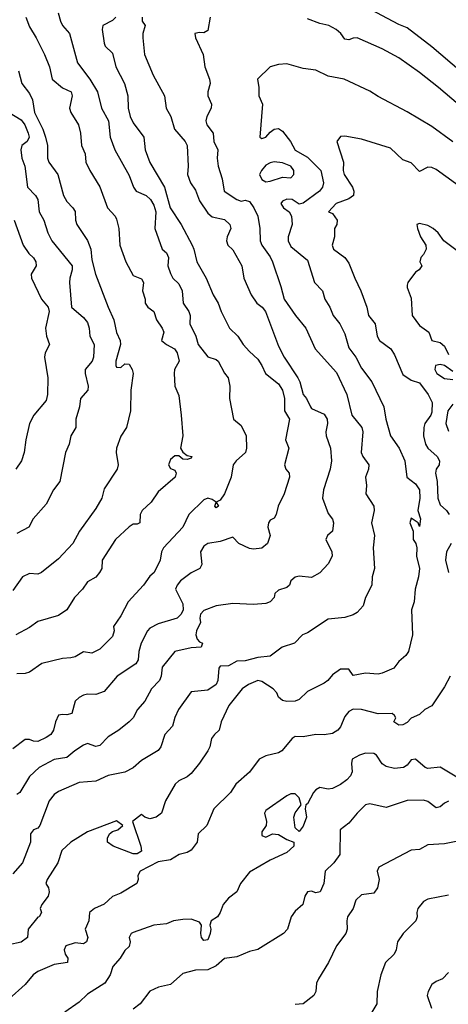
# Model space of a CAD drawing. Header units: metres. Extents: x -46681 to -43747, y -240911 to -237677.
# Tile 770 of 1056: x -45461 to -45410, y -238378 to -238259. Entities that reach past the tile are written whole.
import ezdxf

# ---------------------------------------------------------------- set-up
doc = ezdxf.new("R2010")
doc.units = ezdxf.units.M
doc.layers.add('CONTOUR_INDEX', color=1, linetype='Continuous')
doc.layers.add('CONTOUR_INTER', color=3, linetype='Continuous')

msp = doc.modelspace()

# ---------------------------------------------------------------- linework, layer by layer
at = {"layer": 'CONTOUR_INDEX'}
for points, elevation in [([(-45449.69, -238258.52), (-45450.1, -238258.93), (-45451.27, -238259.52), (-45451.34, -238260.02), (-45451.1, -238261.67), (-45450.98, -238262.02), (-45450.1, -238262.89), (-45449.68, -238264.52), (-45448.63, -238266.52), (-45448.26, -238268.02), (-45448.22, -238269.52), (-45447.97, -238270.52), (-45447.6, -238271.26), (-45446.33, -238273.02), (-45446.16, -238274.52), (-45445.6, -238276.04), (-45443.84, -238279.02), (-45443.14, -238281.52), (-45441.8, -238283.52), (-45440.51, -238286.02), (-45440.28, -238286.52), (-45439.93, -238288.02), (-45438.82, -238290.02), (-45437.97, -238292.02), (-45437.34, -238293.02), (-45436.99, -238294.02), (-45435.99, -238296.02), (-45434.97, -238297.02), (-45434.34, -238298.02), (-45433.6, -238298.86), (-45432.6, -238299.79), (-45432.1, -238300.52), (-45431.66, -238301.52), (-45430.1, -238302.75), (-45429.6, -238303.52), (-45429.36, -238304.52), (-45429.37, -238306.02), (-45428.76, -238307.02), (-45429.23, -238309.52), (-45428.84, -238310.52), (-45429.37, -238312.52), (-45429.2, -238313.02), (-45428.8, -238313.52), (-45428.75, -238314.02), (-45429.41, -238316.02), (-45430.13, -238317.52), (-45430.39, -238318.52), (-45430.6, -238318.93), (-45431.1, -238319.18), (-45431.3, -238319.52), (-45431.36, -238320.02), (-45431.09, -238321.02), (-45431.4, -238322.02), (-45432.1, -238322.57), (-45433.1, -238322.68), (-45433.6, -238322.59), (-45434.86, -238322.02), (-45435.6, -238321.23), (-45437.1, -238321.78), (-45438.6, -238321.99), (-45439.1, -238322.32), (-45439.48, -238323.02), (-45439.31, -238324.52), (-45439.58, -238325.02), (-45440.6, -238325.54), (-45441.91, -238326.52), (-45442.3, -238327.02), (-45442.49, -238327.52), (-45441.6, -238329.28), (-45441.58, -238330.02), (-45441.8, -238330.52), (-45442.31, -238331.02), (-45444.6, -238331.68), (-45445.6, -238332.21), (-45445.89, -238332.52), (-45446.64, -238334.02), (-45446.91, -238335.02), (-45447, -238336.02), (-45447.27, -238336.52), (-45449.51, -238338.02), (-45451.1, -238339.86), (-45452.1, -238340.23), (-45453.1, -238340.18), (-45453.6, -238340.3), (-45454.1, -238340.59), (-45454.6, -238341.03), (-45455.01, -238342.52), (-45455.6, -238342.67), (-45456.1, -238342.61), (-45456.6, -238342.71), (-45456.96, -238343.52), (-45457.18, -238344.52), (-45457.53, -238345.02), (-45458.1, -238345.41), (-45459.1, -238345.9), (-45459.6, -238345.85), (-45460.1, -238345.62), (-45460.6, -238345.65), (-45462.1, -238346.78)], 80), ([(-45461.94, -238283.02), (-45460.85, -238286.02), (-45460.19, -238287.02), (-45459.6, -238287.54), (-45459.31, -238288.02), (-45459.29, -238288.52), (-45459.89, -238289.52), (-45459.84, -238290.02), (-45458.65, -238292.52), (-45457.84, -238293.52), (-45457.72, -238294.02), (-45458.16, -238296.02), (-45458.05, -238297.02), (-45457.7, -238298.02), (-45458.22, -238299.02), (-45458.29, -238299.52), (-45457.87, -238302.02), (-45457.92, -238304.02), (-45458.1, -238304.76), (-45459.55, -238306.52), (-45460.11, -238307.52), (-45460.55, -238309.52), (-45460.72, -238311.02), (-45461.06, -238312.02), (-45461.72, -238313.02)], 85), ([(-45408.1, -238287.09), (-45410.17, -238285.52), (-45410.84, -238284.52), (-45411.44, -238284.02), (-45412.1, -238283.64), (-45413.1, -238283.4), (-45413.44, -238283.52), (-45413.35, -238284.02), (-45412.99, -238285.02), (-45412.32, -238286.02), (-45412.31, -238286.52), (-45412.6, -238287.17), (-45412.94, -238287.52), (-45413.08, -238288.02), (-45412.82, -238288.52), (-45413.16, -238289.02), (-45413.6, -238289.3), (-45414.51, -238290.52), (-45414.6, -238290.84), (-45414.6, -238291.13), (-45414.1, -238292.4), (-45413.98, -238294.52), (-45413.1, -238295.73), (-45411.98, -238296.52), (-45411.62, -238297.52), (-45410.6, -238297.76), (-45410.1, -238298.2), (-45409.6, -238299.2)], 75), ([(-45409.1, -238301.25), (-45410.1, -238300.52), (-45410.6, -238300.41), (-45411.16, -238300.52), (-45411.24, -238301.02), (-45411.02, -238301.52), (-45410.1, -238302.11), (-45409.1, -238302.24)], 75), ([(-45409.1, -238305.19), (-45409.69, -238306.02), (-45409.92, -238307.52), (-45409.6, -238308.45)], 75), ([(-45408.6, -238350.19), (-45410.6, -238348.98), (-45412.1, -238349.13), (-45412.42, -238349.02), (-45413.6, -238348), (-45414.1, -238348.1), (-45414.6, -238348.74), (-45415.01, -238349.02), (-45416.1, -238349.12), (-45417.1, -238348.88), (-45417.6, -238348.58), (-45418.29, -238347.52), (-45418.6, -238347.34), (-45419.6, -238347.28), (-45420.32, -238347.52), (-45421.22, -238348.02), (-45421.3, -238348.52), (-45421.2, -238349.52), (-45421.43, -238350.02), (-45421.86, -238350.52), (-45422.6, -238351.06), (-45423.6, -238351.55), (-45424.1, -238351.61), (-45425.1, -238351.44), (-45425.6, -238351.7), (-45425.88, -238352.02), (-45426.6, -238353.39), (-45426.81, -238353.52), (-45426.88, -238354.02), (-45426.71, -238355.02), (-45427.1, -238356.11), (-45427.6, -238356.74), (-45428.1, -238356.29), (-45428.24, -238355.02), (-45428.1, -238354.47), (-45427.35, -238353.52), (-45427.6, -238352.68), (-45428.1, -238352.21), (-45428.6, -238352.19), (-45429.1, -238352.42), (-45431.6, -238354.22), (-45431.78, -238354.52), (-45431.53, -238355.52), (-45431.59, -238356.02), (-45432.1, -238356.79), (-45432.1, -238357.22), (-45431.6, -238357.4), (-45430.83, -238357.02), (-45430.1, -238357.08), (-45429.1, -238357.69), (-45428.23, -238358.02), (-45428.26, -238358.52), (-45429.1, -238359.26), (-45431.1, -238360.2), (-45433.6, -238361.65), (-45434.68, -238363.02), (-45435.13, -238364.02), (-45436.1, -238364.78), (-45436.74, -238365.52), (-45437.1, -238366.52), (-45437.45, -238367.02), (-45438.2, -238367.52), (-45438.37, -238368.02), (-45438.25, -238368.52), (-45438.33, -238369.02), (-45438.6, -238369.79), (-45439.1, -238369.88), (-45439.35, -238369.52), (-45439.45, -238369.02), (-45439.35, -238368.02), (-45439.6, -238367.68), (-45440.6, -238367.3), (-45441.6, -238367.33), (-45442.73, -238367.52), (-45443.6, -238367.86), (-45445.1, -238368.02), (-45447.6, -238368.9), (-45447.84, -238369.02), (-45448.07, -238369.52), (-45447.97, -238370.02), (-45448.1, -238370.61), (-45448.6, -238371.09), (-45449.18, -238372.02), (-45450.07, -238373.02), (-45450.36, -238374.02), (-45451.03, -238375.02), (-45453.1, -238376.35), (-45454.1, -238377.3), (-45455.83, -238378.52)], 75)]:
    msp.add_lwpolyline(points, dxfattribs=dict(at, elevation=elevation))
at = {"layer": 'CONTOUR_INTER'}
for points, elevation in [([(-45408.1, -238265.14), (-45411.6, -238262.1), (-45414.6, -238259.81), (-45415.6, -238259.42), (-45419.6, -238257.28)], 79), ([(-45438.34, -238258.52), (-45438.6, -238260.13), (-45439.1, -238260.43), (-45439.6, -238260.39), (-45440.16, -238260.52), (-45440.1, -238261.02), (-45439.18, -238263.02), (-45438.98, -238264.52), (-45438.41, -238266.02), (-45438.33, -238266.52), (-45438.61, -238267.52), (-45438.6, -238268.02), (-45438.15, -238269.02), (-45438.2, -238269.52), (-45438.74, -238270.52), (-45438.84, -238271.02), (-45438.71, -238271.52), (-45437.98, -238272.52), (-45437.9, -238273.52), (-45437.41, -238274.52), (-45437.46, -238275.52), (-45437.36, -238276.52), (-45436.86, -238278.02), (-45436.65, -238279.52), (-45435.1, -238280.53), (-45434.6, -238280.71), (-45434.1, -238280.61), (-45433.6, -238280.77), (-45433.05, -238281.52), (-45432.57, -238282.52), (-45432.33, -238284.02), (-45432.28, -238285.52), (-45432.11, -238286.02), (-45431.1, -238287.45), (-45430.83, -238288.02), (-45429.8, -238291.02), (-45429.41, -238292.52), (-45428.05, -238294.52), (-45426.81, -238296.02), (-45425.68, -238298.52), (-45423.1, -238301.37), (-45421.84, -238304.02), (-45421.24, -238306.52), (-45420.05, -238308.02), (-45419.91, -238308.52), (-45420.11, -238311.02), (-45419.93, -238311.52), (-45419.21, -238312.52), (-45419.23, -238313.02), (-45419.61, -238314.02), (-45419.48, -238315.02), (-45419.55, -238316.02), (-45418.6, -238317.52), (-45418.57, -238318.02), (-45418.88, -238319.52), (-45418.52, -238321.02), (-45418.7, -238322.52), (-45418.53, -238325.02), (-45418.8, -238326.02), (-45418.86, -238327.02), (-45419.6, -238328.52), (-45419.9, -238329.52), (-45420.6, -238330.32), (-45421.1, -238330.59), (-45422.1, -238330.94), (-45424.1, -238331.13), (-45426.6, -238332.79), (-45427.2, -238333.02), (-45428.15, -238334.02), (-45429.65, -238334.52), (-45431.1, -238335.58), (-45432.6, -238335.75), (-45434.1, -238336.14), (-45435.1, -238336.19), (-45436.1, -238336.75), (-45437.1, -238336.79), (-45437.27, -238337.02), (-45437.4, -238338.52), (-45437.62, -238339.02), (-45438.6, -238339.68), (-45440.6, -238339.9), (-45442.13, -238342.02), (-45442.6, -238343), (-45442.88, -238344.02), (-45443.77, -238345.02), (-45444.25, -238346.52), (-45444.6, -238346.97), (-45446.6, -238348.18), (-45447.6, -238349.06), (-45448.6, -238349.56), (-45450.6, -238350), (-45452.1, -238350.65), (-45454.1, -238350.81), (-45456.6, -238351.92), (-45457.1, -238352.27), (-45457.73, -238353.02), (-45458.84, -238356.02), (-45459.1, -238356.33), (-45459.6, -238356.55), (-45459.99, -238357.02), (-45459.99, -238358.02), (-45460.92, -238360.52), (-45462.1, -238361.83)], 78), ([(-45460.52, -238258.52), (-45460.1, -238259.71), (-45459.29, -238261.02), (-45458.3, -238263.02), (-45457.69, -238264.52), (-45457.35, -238266.02), (-45456.1, -238267.04), (-45455.09, -238267.52), (-45454.96, -238268.02), (-45455.26, -238269.52), (-45455.13, -238270.02), (-45454.2, -238271.52), (-45453.94, -238272.52), (-45453.81, -238274.02), (-45453.4, -238275.02), (-45453.32, -238276.02), (-45452.83, -238277.02), (-45451.6, -238278.98), (-45450.69, -238281.52), (-45449.77, -238282.52), (-45449.6, -238282.88), (-45449.33, -238284.02), (-45449.22, -238286.02), (-45448.47, -238288.02), (-45447.6, -238289.7), (-45446.6, -238290.1), (-45446.35, -238290.52), (-45446.47, -238291.52), (-45446.16, -238292.52), (-45446.15, -238293.02), (-45445.83, -238293.52), (-45445.1, -238294.04), (-45444.78, -238295.02), (-45444.1, -238296.02), (-45443.92, -238296.52), (-45444.18, -238297.52), (-45443.6, -238298.01), (-45442.64, -238298.52), (-45442.3, -238299.02), (-45442.04, -238300.02), (-45442.62, -238301.02), (-45442.67, -238301.52), (-45442.6, -238303.02), (-45442.1, -238304.17), (-45441.81, -238306.52), (-45441.63, -238309.02), (-45441.88, -238310.52), (-45441.6, -238311), (-45441.1, -238311.39), (-45440.53, -238311.52), (-45440.6, -238311.72), (-45441.1, -238311.89), (-45441.6, -238311.84), (-45442.1, -238311.44), (-45442.6, -238311.44), (-45443.1, -238311.86), (-45443.35, -238312.52), (-45443.1, -238312.97), (-45442.6, -238313.17), (-45442.4, -238313.52), (-45442.53, -238314.02), (-45444.6, -238315.79), (-45445.44, -238317.02), (-45446.53, -238318.02), (-45446.76, -238318.52), (-45446.78, -238319.52), (-45447.1, -238319.67), (-45447.6, -238319.68), (-45448.1, -238319.98), (-45449.74, -238321.52), (-45451.32, -238324.02), (-45451.37, -238325.02), (-45451.64, -238325.52), (-45452.1, -238326.07), (-45453.1, -238326.64), (-45453.71, -238327.52), (-45454.66, -238328.52), (-45455.59, -238330.02), (-45456.6, -238330.7), (-45459.1, -238331.42), (-45460.1, -238332.14), (-45461.73, -238333.02)], 82), ([(-45456.62, -238258.02), (-45456.35, -238259.02), (-45456.1, -238259.54), (-45455.26, -238260.52), (-45454.32, -238264.02), (-45452.82, -238266.02), (-45451.91, -238267.52), (-45451.4, -238269.52), (-45450.58, -238271.02), (-45450.39, -238273.02), (-45449.8, -238274.52), (-45448.1, -238277.62), (-45447.55, -238279.02), (-45447.22, -238279.52), (-45446.02, -238280.02), (-45445.5, -238280.52), (-45445.1, -238281.2), (-45444.86, -238282.02), (-45445, -238284.02), (-45444.1, -238286.52), (-45443.6, -238286.96), (-45443.36, -238287.52), (-45443.42, -238288.52), (-45443.1, -238289.45), (-45442.82, -238290.02), (-45442.1, -238290.69), (-45441.68, -238291.52), (-45441.59, -238293.02), (-45440.91, -238294.02), (-45440.75, -238294.52), (-45440.77, -238295.52), (-45440.05, -238297.02), (-45439.78, -238298.02), (-45438.6, -238299.49), (-45437.6, -238299.8), (-45437.34, -238300.02), (-45436.6, -238301.45), (-45436.16, -238302.02), (-45435.97, -238303.02), (-45436.01, -238304.52), (-45435.51, -238307.02), (-45434.6, -238307.78), (-45433.99, -238309.02), (-45433.94, -238310.52), (-45434.08, -238311.02), (-45435.18, -238312.02), (-45435.55, -238312.52), (-45435.78, -238314.02), (-45436.6, -238316.01), (-45437.1, -238316.77), (-45437.59, -238317.02), (-45437.33, -238317.52), (-45437.6, -238317.72), (-45437.77, -238317.52), (-45437.6, -238317.02), (-45438.1, -238316.68), (-45438.6, -238316.55), (-45439.1, -238316.74), (-45440.88, -238318.52), (-45441.6, -238320.04), (-45443.94, -238322.52), (-45444.17, -238323.02), (-45444.33, -238324.02), (-45445.06, -238325.52), (-45445.6, -238325.93), (-45446.37, -238327.02), (-45448.22, -238329.02), (-45449.1, -238330.71), (-45449.99, -238332.02), (-45449.88, -238332.52), (-45450.1, -238333.23), (-45451.6, -238334.75), (-45452.6, -238335.21), (-45453.6, -238335.07), (-45454.6, -238335.66), (-45455.1, -238335.81), (-45456.1, -238335.87), (-45458.6, -238336.46), (-45460.1, -238337.5), (-45460.6, -238337.69), (-45461.6, -238337.74)], 81), ([(-45446.51, -238258.52), (-45446.53, -238259.02), (-45446.16, -238259.52), (-45446.44, -238260.52), (-45446.45, -238261.02), (-45446.22, -238263.02), (-45445.2, -238265.52), (-45443.81, -238268.02), (-45443.63, -238269.52), (-45443.05, -238270.52), (-45442.63, -238272.02), (-45441.35, -238273.52), (-45441.11, -238274.02), (-45440.97, -238276.52), (-45441.04, -238277.52), (-45440.7, -238278.52), (-45440.1, -238279.41), (-45439.6, -238280.69), (-45438.6, -238282.17), (-45438.1, -238282.6), (-45436.6, -238282.94), (-45435.96, -238283.52), (-45435.85, -238284.02), (-45436.28, -238285.02), (-45436.34, -238285.52), (-45436.19, -238286.02), (-45435.6, -238286.6), (-45434.52, -238288.52), (-45434.26, -238290.02), (-45433.39, -238292.02), (-45432.72, -238293.02), (-45432.06, -238293.52), (-45431.66, -238294.02), (-45430.1, -238298.19), (-45429.39, -238299.52), (-45427.76, -238302.02), (-45427.5, -238302.52), (-45427.12, -238304.02), (-45426.73, -238304.52), (-45426.25, -238305.52), (-45426.1, -238305.73), (-45424.6, -238306.4), (-45424.23, -238307.02), (-45424.19, -238307.52), (-45424.4, -238308.52), (-45424.35, -238309.02), (-45423.82, -238310.52), (-45423.71, -238312.02), (-45423.88, -238313.02), (-45424.68, -238315.52), (-45424.78, -238316.52), (-45424.1, -238318.37), (-45423.6, -238319.05), (-45423.45, -238319.52), (-45423.6, -238320.52), (-45424.18, -238321.02), (-45424.39, -238321.52), (-45423.65, -238323.02), (-45423.62, -238323.52), (-45424.1, -238324.44), (-45425.1, -238325.54), (-45426.1, -238326.12), (-45427.6, -238325.94), (-45428.1, -238326.07), (-45428.59, -238326.52), (-45428.76, -238327.02), (-45429.1, -238327.31), (-45430.1, -238327.64), (-45430.53, -238328.02), (-45430.63, -238328.52), (-45431.1, -238329.03), (-45431.6, -238329.23), (-45433.1, -238329.34), (-45435.6, -238329.25), (-45437.6, -238329.54), (-45439.1, -238330.09), (-45439.48, -238330.52), (-45439.58, -238331.02), (-45439.49, -238331.52), (-45439.96, -238332.52), (-45440.07, -238333.02), (-45439.9, -238333.52), (-45439.6, -238333.87), (-45439.23, -238334.02), (-45439.42, -238334.52), (-45440.6, -238334.57), (-45442.6, -238335.02), (-45444.1, -238336.91), (-45444.21, -238338.02), (-45444.42, -238338.52), (-45445.39, -238339.52), (-45446.2, -238341.02), (-45447.06, -238342.02), (-45447.62, -238343.02), (-45448.1, -238343.5), (-45449.33, -238344.52), (-45450.6, -238345.32), (-45451.6, -238346.38), (-45452.1, -238346.47), (-45453.1, -238346.13), (-45453.6, -238346.33), (-45454.64, -238347.02), (-45455.6, -238347.8), (-45457.1, -238348.07), (-45458.94, -238349.02), (-45460.1, -238350.12), (-45461.24, -238352.02), (-45461.6, -238352.29)], 79), ([(-45407.6, -238269.74), (-45410.81, -238267.02), (-45413.1, -238265.19), (-45415.6, -238263.45), (-45417.6, -238262.35), (-45420.6, -238261.03), (-45421.1, -238261.05), (-45421.6, -238261.26), (-45422.1, -238261.19), (-45422.59, -238260.52), (-45423.16, -238260.02), (-45424.02, -238259.52), (-45425.1, -238259.29), (-45426.6, -238258.72)], 78), ([(-45409.1, -238273.57), (-45411.6, -238271.72), (-45414.6, -238269.93), (-45418.1, -238268.1), (-45419.1, -238267.45), (-45422.18, -238266.02), (-45424.1, -238265.64), (-45425.6, -238264.93), (-45427.1, -238264.73), (-45429.1, -238264.15), (-45430.1, -238264.23), (-45431.1, -238264.54), (-45432.61, -238266.02), (-45432.44, -238267.02), (-45432.45, -238268.02), (-45432.01, -238269.02), (-45432.35, -238273.02), (-45432.1, -238273.18), (-45431.6, -238273.02), (-45431.1, -238272.41), (-45430.6, -238272.05), (-45430.1, -238271.97), (-45429.6, -238272.26), (-45428.65, -238273.52), (-45428.1, -238274.56), (-45426.6, -238275.41), (-45425, -238277.02), (-45424.65, -238278.52), (-45424.78, -238279.02), (-45425.15, -238279.52), (-45427.1, -238280.95), (-45427.6, -238281.07), (-45428.44, -238280.52), (-45429.1, -238280.47), (-45429.6, -238280.72), (-45429.81, -238281.02), (-45429.5, -238281.52), (-45428.79, -238282.02), (-45428.51, -238282.52), (-45428.44, -238283.52), (-45428.93, -238285.02), (-45428.93, -238285.52), (-45428.6, -238286.18), (-45426.6, -238287.85), (-45425.74, -238290.52), (-45424.79, -238291.52), (-45424.52, -238292.52), (-45423.9, -238293.52), (-45423.49, -238294.52), (-45422.69, -238295.52), (-45422.1, -238296.73), (-45421.6, -238298.42), (-45420.79, -238299.52), (-45420.1, -238300.84), (-45418.85, -238302.52), (-45417.41, -238305.52), (-45417.16, -238307.02), (-45416.58, -238309.02), (-45415.55, -238310.52), (-45414.86, -238312.02), (-45414.64, -238314.02), (-45413.6, -238314.79), (-45413.11, -238315.52), (-45413.07, -238316.52), (-45413.31, -238318.02), (-45412.99, -238319.02), (-45413.1, -238319.94), (-45413.26, -238319.52), (-45414.1, -238318.94), (-45414.28, -238319.52), (-45413.86, -238320.52), (-45413.87, -238321.52), (-45413.54, -238322.02), (-45413.44, -238322.52), (-45413.45, -238323.52), (-45413.11, -238325.02), (-45413.23, -238326.02), (-45413.62, -238327.52), (-45413.75, -238329.02), (-45414.08, -238330.02), (-45413.96, -238333.02), (-45414.42, -238335.02), (-45414.75, -238335.52), (-45415.6, -238336.23), (-45416.18, -238337.02), (-45417.6, -238337.65), (-45418.1, -238337.77), (-45419.6, -238337.66), (-45421.1, -238337.94), (-45421.6, -238337.15), (-45422.6, -238337.16), (-45423.6, -238337.83), (-45424.16, -238338.52), (-45424.6, -238338.85), (-45426.6, -238339.85), (-45427.6, -238340.8), (-45428.1, -238341.01), (-45429.1, -238341.06), (-45429.6, -238340.92), (-45430.08, -238340.52), (-45430.3, -238340.02), (-45430.73, -238339.52), (-45432.1, -238338.65), (-45432.58, -238338.52), (-45433.72, -238339.02), (-45434.47, -238339.52), (-45436.06, -238341.52), (-45437.01, -238343.52), (-45437.23, -238344.52), (-45437.81, -238345.02), (-45438.17, -238345.52), (-45438.36, -238346.52), (-45438.62, -238347.02), (-45439.6, -238348.5), (-45440.6, -238349.73), (-45441.1, -238350.14), (-45442.1, -238350.61), (-45442.53, -238351.02), (-45443.71, -238353.02), (-45444.19, -238354.52), (-45444.81, -238355.02), (-45445.6, -238355.21), (-45446.18, -238355.02), (-45446.6, -238354.68), (-45447.68, -238355.52), (-45446.66, -238358.52), (-45446.6, -238359.11), (-45447.1, -238359.42), (-45447.6, -238359.42), (-45450.02, -238358.52), (-45450.7, -238358.02), (-45450.69, -238357.52), (-45450.45, -238357.02), (-45450.1, -238356.72), (-45449.44, -238356.52), (-45448.85, -238356.02), (-45449.6, -238355.45), (-45453.1, -238356.77), (-45455.1, -238358.02), (-45456.19, -238359.02), (-45456.68, -238360.52), (-45457.97, -238362.52), (-45458.11, -238363.02), (-45457.81, -238363.52), (-45457.71, -238364.02), (-45457.84, -238364.52), (-45458.62, -238365.52), (-45458.79, -238366.02), (-45458.64, -238366.52), (-45458.93, -238367.02), (-45459.1, -238367.06), (-45460.26, -238368.52), (-45460.34, -238369.52), (-45461.1, -238370.07), (-45462.6, -238370.39)], 77), ([(-45461.43, -238265.02), (-45461.01, -238266.52), (-45460.1, -238267.73), (-45459.74, -238268.52), (-45459.47, -238270.02), (-45458.5, -238272.02), (-45458.17, -238273.02), (-45457.91, -238274.02), (-45457.92, -238275.52), (-45457.76, -238276.02), (-45456.67, -238277.52), (-45455.98, -238280.02), (-45455.6, -238280.76), (-45454.87, -238281.52), (-45454.6, -238281.98), (-45454.55, -238283.02), (-45454.39, -238283.52), (-45453.1, -238285.47), (-45452.72, -238286.52), (-45452.6, -238287.81), (-45452.14, -238289.52), (-45450.63, -238293.52), (-45449.93, -238295.02), (-45449.6, -238296.55), (-45449.17, -238297.52), (-45449.14, -238298.02), (-45449.7, -238300.02), (-45449.68, -238300.52), (-45449.6, -238300.72), (-45449.1, -238300.79), (-45448.6, -238300.32), (-45448.1, -238300.39), (-45447.73, -238301.02), (-45447.62, -238301.52), (-45447.89, -238303.52), (-45447.93, -238306.02), (-45448.39, -238308.02), (-45449.1, -238309.07), (-45449.61, -238310.52), (-45449.65, -238311.02), (-45449.41, -238312.52), (-45449.51, -238313.02), (-45451.1, -238315.42), (-45451.38, -238316.52), (-45452.1, -238317.78), (-45454.05, -238320.52), (-45454.86, -238322.02), (-45456.6, -238323.84), (-45458.64, -238325.52), (-45459.1, -238325.72), (-45460.1, -238325.63), (-45460.93, -238326.02), (-45462.1, -238327.68)], 83), ([(-45462.54, -238270.02), (-45461.1, -238270.9), (-45460.67, -238271.52), (-45460.24, -238272.52), (-45460.14, -238273.02), (-45460.36, -238273.52), (-45461.01, -238274.02), (-45461.15, -238274.52), (-45461.02, -238275.52), (-45460.67, -238276.52), (-45460.35, -238279.02), (-45459.37, -238280.02), (-45459.07, -238280.52), (-45458.94, -238282.02), (-45458.37, -238283.02), (-45457.88, -238284.52), (-45457.41, -238285.52), (-45454.97, -238288.52), (-45454.96, -238289.02), (-45455.24, -238290.02), (-45455.26, -238290.52), (-45455.03, -238293.52), (-45453.6, -238294.73), (-45453.1, -238295.34), (-45452.89, -238296.02), (-45452.82, -238297.02), (-45452.28, -238298.02), (-45452.38, -238299.52), (-45452.53, -238300.02), (-45453.37, -238301.02), (-45453.39, -238301.52), (-45453.02, -238303.02), (-45453.07, -238303.52), (-45453.94, -238304.52), (-45454.08, -238305.52), (-45454.51, -238307.02), (-45454.52, -238308.02), (-45455.11, -238309.02), (-45455.31, -238310.02), (-45455.74, -238311.02), (-45456.42, -238314.52), (-45457.18, -238315.52), (-45458.1, -238317.26), (-45459.66, -238319.02), (-45460.19, -238320.02), (-45461.6, -238320.79)], 84), ([(-45407.6, -238279.45), (-45411.1, -238276.92), (-45411.6, -238276.67), (-45412.1, -238276.61), (-45413.1, -238277.15), (-45414.1, -238276.11), (-45415.1, -238275.72), (-45416.6, -238274.33), (-45420.1, -238273.24), (-45422.1, -238272.88), (-45422.6, -238272.92), (-45423.05, -238273.52), (-45422.25, -238276.02), (-45422.3, -238277.02), (-45422.19, -238277.52), (-45421.19, -238279.02), (-45421.03, -238279.52), (-45421.05, -238280.02), (-45421.6, -238280.42), (-45423.15, -238281.02), (-45424.06, -238282.02), (-45423.6, -238282.22), (-45423.01, -238283.02), (-45423.08, -238283.52), (-45423.36, -238284.02), (-45423.36, -238285.02), (-45423.62, -238286.02), (-45423.46, -238286.52), (-45422.1, -238287.52), (-45421.6, -238288.18), (-45420.89, -238290.02), (-45420.15, -238291.52), (-45419.44, -238293.52), (-45419.24, -238294.52), (-45418.46, -238295.52), (-45418.19, -238297.02), (-45417.94, -238297.52), (-45416.56, -238298.52), (-45416.1, -238299.27), (-45415.1, -238301.62), (-45414.1, -238302.3), (-45413.1, -238302.62), (-45412.07, -238304.02), (-45411.57, -238305.02), (-45411.6, -238306.16), (-45411.73, -238306.52), (-45412.45, -238307.52), (-45412.59, -238308.02), (-45412.63, -238309.02), (-45412.37, -238310.02), (-45412.08, -238310.52), (-45410.97, -238311.52), (-45410.69, -238312.02), (-45410.75, -238312.52), (-45411.08, -238313.02), (-45411.19, -238313.52), (-45410.97, -238314.52), (-45410.91, -238316.52), (-45410.6, -238317.33), (-45409.85, -238318.02), (-45409.53, -238318.52)], 76), ([(-45430.6, -238275.97), (-45431.1, -238276.08), (-45431.6, -238276.39), (-45432.14, -238277.02), (-45432.36, -238277.52), (-45432.1, -238278.11), (-45431.6, -238278.38), (-45431.1, -238278.31), (-45429.6, -238277.81), (-45428.6, -238277.89), (-45428.24, -238277.52), (-45428.25, -238277.02), (-45428.6, -238276.51), (-45429.6, -238276.11), (-45430.6, -238275.97)], 77), ([(-45409.29, -238322.02), (-45409.85, -238323.02), (-45409.96, -238324.02), (-45409.62, -238325.52)], 76), ([(-45409.41, -238338.02), (-45410.1, -238339.3), (-45411.6, -238341.58), (-45412.47, -238342.02), (-45413.1, -238342.61), (-45414.1, -238343.08), (-45414.6, -238343.57), (-45415.1, -238343.86), (-45415.6, -238343.91), (-45416.2, -238343.52), (-45415.95, -238343.02), (-45416.1, -238342.73), (-45416.39, -238342.52), (-45418.1, -238342.54), (-45420.1, -238342.03), (-45421.1, -238341.97), (-45421.6, -238342.26), (-45422.1, -238342.86), (-45422.6, -238344.11), (-45422.95, -238344.52), (-45423.6, -238344.9), (-45424.6, -238345.09), (-45425.6, -238345.04), (-45427.1, -238345.3), (-45428.1, -238345.29), (-45428.45, -238345.52), (-45429.69, -238347.02), (-45430.1, -238347.26), (-45431.6, -238347.62), (-45432.42, -238348.02), (-45433.6, -238349.58), (-45435.24, -238351.02), (-45435.88, -238352.02), (-45437.88, -238354.02), (-45438.74, -238356.02), (-45439.76, -238357.02), (-45439.9, -238358.02), (-45440.6, -238358.99), (-45441.1, -238359.27), (-45442.05, -238359.52), (-45443.1, -238360.17), (-45444.6, -238360.39), (-45446.74, -238361.52), (-45447.03, -238362.02), (-45447.01, -238362.52), (-45447.14, -238363.02), (-45449.1, -238364.18), (-45450.1, -238364.56), (-45451.1, -238365.5), (-45452.24, -238366.02), (-45452.87, -238366.52), (-45452.95, -238367.52), (-45453.38, -238368.52), (-45453.07, -238369.52), (-45453.21, -238370.02), (-45453.6, -238370.3), (-45454.6, -238370.15), (-45455.72, -238370.52), (-45455.9, -238371.02), (-45455.79, -238371.52), (-45455.46, -238372.02), (-45455.53, -238372.52), (-45457.1, -238372.78), (-45459.1, -238373.63), (-45459.64, -238374.02), (-45460.6, -238375.2), (-45462.6, -238376.96)], 76), ([(-45409.6, -238353.09), (-45410.1, -238353.32), (-45410.6, -238353.75), (-45411.1, -238353.87), (-45412.1, -238353.1), (-45412.6, -238352.97), (-45414.6, -238353), (-45417.1, -238353.83), (-45419.1, -238353.38), (-45419.6, -238353.53), (-45420.62, -238354.52), (-45421.6, -238355.71), (-45422.66, -238356.52), (-45422.68, -238359.52), (-45423.41, -238360.52), (-45424.46, -238361.52), (-45424.62, -238363.02), (-45425.05, -238364.02), (-45425.6, -238364.14), (-45426.1, -238363.93), (-45426.6, -238364.02), (-45426.9, -238364.52), (-45427.17, -238365.52), (-45428.1, -238366.36), (-45428.56, -238367.02), (-45429, -238368.52), (-45429.48, -238369.02), (-45432.6, -238370.96), (-45433.6, -238371.2), (-45435.1, -238371.86), (-45436.6, -238372.04), (-45437.6, -238372.92), (-45438.6, -238373.4), (-45440.1, -238373.47), (-45441.6, -238373.86), (-45443.1, -238375.2), (-45444.56, -238375.52), (-45445.6, -238375.97), (-45446.77, -238377.52), (-45447.6, -238378.14)], 74), ([(-45406.1, -238357.43), (-45410.1, -238358.21), (-45412.1, -238358.36), (-45413.1, -238358.9), (-45414.1, -238359), (-45417.99, -238361.02), (-45418.21, -238361.52), (-45417.97, -238362.52), (-45418.15, -238363.52), (-45418.6, -238364.16), (-45420.1, -238364.36), (-45420.77, -238365.02), (-45421.1, -238366.02), (-45421.78, -238367.02), (-45421.87, -238367.52), (-45421.8, -238368.52), (-45421.97, -238369.02), (-45423.12, -238370.52), (-45424.05, -238372.52), (-45425.27, -238374.52), (-45425.51, -238375.02), (-45425.59, -238376.02), (-45425.82, -238376.52), (-45427.1, -238377.51), (-45428.1, -238377.61)], 73), ([(-45409.6, -238364.42), (-45412.1, -238364.91), (-45412.6, -238365.16), (-45413.32, -238366.02), (-45413.44, -238366.52), (-45413.38, -238367.02), (-45413.55, -238367.52), (-45415.05, -238369.02), (-45415.76, -238370.02), (-45415.9, -238371.02), (-45416.14, -238371.52), (-45417.21, -238372.52), (-45417.77, -238374.02), (-45418.19, -238376.02), (-45418.23, -238377.52), (-45418.84, -238378.52)], 72), ([(-45409.6, -238373.75), (-45410.33, -238374.52), (-45411.1, -238374.84), (-45411.6, -238375.2), (-45412.05, -238376.02), (-45412.16, -238376.52), (-45411.67, -238378.02)], 71)]:
    msp.add_lwpolyline(points, dxfattribs=dict(at, elevation=elevation))

doc.saveas('drawing.dxf')
